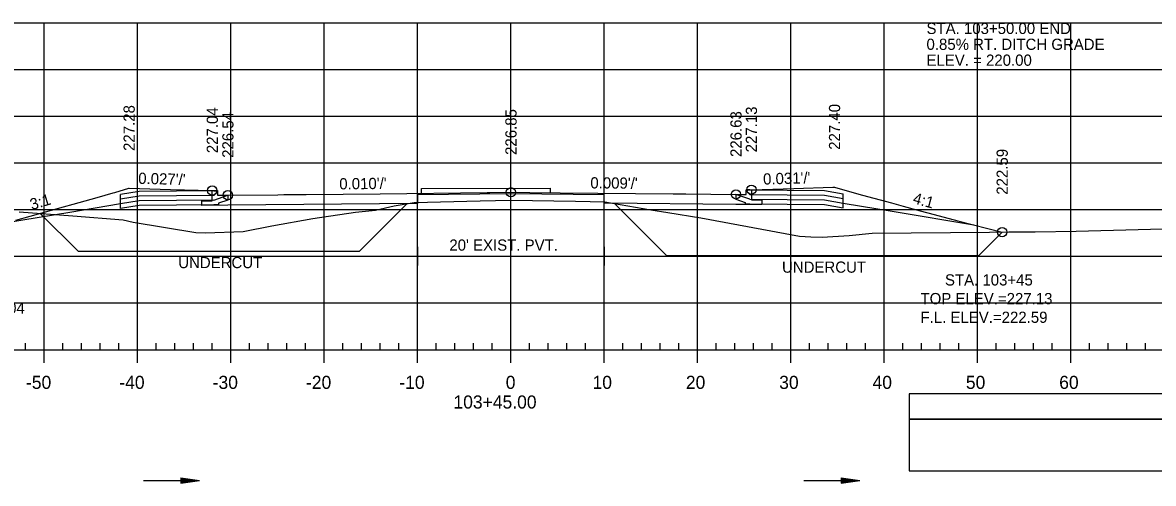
# Model space of a CAD drawing. Extents: x 1386544 to 1388153, y 379785 to 390999.
# Drawn here: x 1386832.9 to 1386954.1, y 380973.1 to 381022.4 of the extents above; entities that cross this region are included whole.
import ezdxf

# ---------------------------------------------------------------- set-up
doc = ezdxf.new("R2010")
doc.units = 0
for name, color, linetype in [('R_Alt Surface', 7, 'Continuous'), ('R_Axis', 7, 'Continuous'), ('R_Axis Annot', 7, 'Continuous'), ('R_Dimension', 7, 'Continuous'), ('R_Exist Surface', 7, 'Continuous'), ('R_Fin Surface', 7, 'Continuous'), ('R_Fin Surface Annot', 7, 'Continuous'), ('R_Grid', 7, 'Continuous'), ('R_No Plot', 7, 'Continuous'), ('R_Proposed Road', 7, 'Continuous'), ('R_Striping', 7, 'Continuous'), ('R_Water', 7, 'Continuous'), ('R_Water Annot', 7, 'Continuous')]:
    doc.layers.add(name, color=color, linetype=linetype)

msp = doc.modelspace()

# ---------------------------------------------------------------- linework, layer by layer
at = {"layer": 'R_Alt Surface'}
for points in [[(1386911, 381004.54), (1386911, 381003.44), (1386912.11, 381003.44), (1386912.11, 381002.94), (1386909.35, 381002.96), (1386895.24, 381003.08), (1386895.24, 381004), (1386885.24, 381004.09), (1386875.24, 381003.99), (1386875.24, 381003.07), (1386854.91, 381002.87), (1386852.13, 381002.84), (1386852.13, 381003.34), (1386853.24, 381003.35), (1386853.24, 381004.45)], [(1386875.24, 380998.41), (1386875.24, 380996.41)], [(1386895.24, 380998.41), (1386895.24, 380996.41)], [(1386875.24, 380997.41), (1386895.24, 380997.41)]]:
    msp.add_lwpolyline(points, dxfattribs=at)
at = {"layer": 'R_Axis'}
for p, q in [((1386740.24, 380987.41), (1387030.24, 380987.41)), ((1386833.24, 380987.41), (1386833.24, 380988.11)), ((1386835.24, 380986.01), (1386835.24, 380987.41)), ((1386837.24, 380987.41), (1386837.24, 380988.11)), ((1386839.24, 380987.41), (1386839.24, 380988.11)), ((1386841.24, 380987.41), (1386841.24, 380988.11)), ((1386843.24, 380987.41), (1386843.24, 380988.11)), ((1386845.24, 380986.01), (1386845.24, 380987.41)), ((1386847.24, 380987.41), (1386847.24, 380988.11)), ((1386849.24, 380987.41), (1386849.24, 380988.11)), ((1386851.24, 380987.41), (1386851.24, 380988.11)), ((1386853.24, 380987.41), (1386853.24, 380988.11)), ((1386855.24, 380986.01), (1386855.24, 380987.41)), ((1386857.24, 380987.41), (1386857.24, 380988.11)), ((1386859.24, 380987.41), (1386859.24, 380988.11)), ((1386861.24, 380987.41), (1386861.24, 380988.11)), ((1386863.24, 380987.41), (1386863.24, 380988.11)), ((1386865.24, 380986.01), (1386865.24, 380987.41)), ((1386867.24, 380987.41), (1386867.24, 380988.11)), ((1386869.24, 380987.41), (1386869.24, 380988.11)), ((1386871.24, 380987.41), (1386871.24, 380988.11)), ((1386873.24, 380987.41), (1386873.24, 380988.11)), ((1386875.24, 380986.01), (1386875.24, 380987.41)), ((1386877.24, 380987.41), (1386877.24, 380988.11)), ((1386879.24, 380987.41), (1386879.24, 380988.11)), ((1386881.24, 380987.41), (1386881.24, 380988.11)), ((1386883.24, 380987.41), (1386883.24, 380988.11)), ((1386885.24, 380986.01), (1386885.24, 380987.41)), ((1386887.24, 380987.41), (1386887.24, 380988.11)), ((1386889.24, 380987.41), (1386889.24, 380988.11)), ((1386891.24, 380987.41), (1386891.24, 380988.11)), ((1386893.24, 380987.41), (1386893.24, 380988.11)), ((1386895.24, 380986.01), (1386895.24, 380987.41)), ((1386897.24, 380987.41), (1386897.24, 380988.11)), ((1386899.24, 380987.41), (1386899.24, 380988.11)), ((1386901.24, 380987.41), (1386901.24, 380988.11)), ((1386903.24, 380987.41), (1386903.24, 380988.11)), ((1386905.24, 380986.01), (1386905.24, 380987.41)), ((1386907.24, 380987.41), (1386907.24, 380988.11)), ((1386909.24, 380987.41), (1386909.24, 380988.11)), ((1386911.24, 380987.41), (1386911.24, 380988.11)), ((1386913.24, 380987.41), (1386913.24, 380988.11)), ((1386915.24, 380986.01), (1386915.24, 380987.41)), ((1386917.24, 380987.41), (1386917.24, 380988.11)), ((1386919.24, 380987.41), (1386919.24, 380988.11)), ((1386921.24, 380987.41), (1386921.24, 380988.11)), ((1386923.24, 380987.41), (1386923.24, 380988.11)), ((1386925.24, 380986.01), (1386925.24, 380987.41)), ((1386927.24, 380987.41), (1386927.24, 380988.11)), ((1386929.24, 380987.41), (1386929.24, 380988.11)), ((1386931.24, 380987.41), (1386931.24, 380988.11)), ((1386933.24, 380987.41), (1386933.24, 380988.11)), ((1386935.24, 380986.01), (1386935.24, 380987.41)), ((1386937.24, 380987.41), (1386937.24, 380988.11)), ((1386939.24, 380987.41), (1386939.24, 380988.11)), ((1386941.24, 380987.41), (1386941.24, 380988.11)), ((1386943.24, 380987.41), (1386943.24, 380988.11)), ((1386945.24, 380986.01), (1386945.24, 380987.41)), ((1386947.24, 380987.41), (1386947.24, 380988.11)), ((1386949.24, 380987.41), (1386949.24, 380988.11)), ((1386951.24, 380987.41), (1386951.24, 380988.11)), ((1386953.24, 380987.41), (1386953.24, 380988.11))]:
    msp.add_line(p, q, dxfattribs=at)
at = {"layer": 'R_Dimension'}
for p, q in [((1386874.12, 381003.06), (1386869, 380997.94)), ((1386896.32, 381003.07), (1386901.95, 380997.45)), ((1386834.81, 381001.99), (1386838.87, 380997.94)), ((1386937.87, 381000), (1386935.32, 380997.45))]:
    msp.add_line(p, q, dxfattribs=at)
for points in [[(1386838.87, 380997.94), (1386869, 380997.94)], [(1386935.32, 380997.45), (1386901.95, 380997.45)]]:
    msp.add_lwpolyline(points, dxfattribs=at)
at = {"layer": 'R_Exist Surface'}
msp.add_lwpolyline([(1386832.55, 381002.16), (1386838.29, 381001.74), (1386843.68, 381001.33), (1386844.76, 381001.07), (1386851.48, 380999.94), (1386852.5, 380999.93), (1386856.53, 381000.08), (1386859.62, 381000.66), (1386864.02, 381001.45), (1386868.58, 381002.12), (1386870.74, 381002.36), (1386872.73, 381002.82), (1386874.87, 381003.18), (1386881.95, 381003.34), (1386885.21, 381003.41), (1386892.14, 381003.3), (1386895.28, 381003.25), (1386900.22, 381002.4), (1386902.06, 381002.11), (1386905.57, 381001.51), (1386916.15, 380999.56), (1386917.38, 380999.5), (1386918.57, 380999.45), (1386921.49, 380999.64), (1386923.93, 380999.87), (1386936.52, 380999.98), (1386938.59, 381000.01), (1386941.42, 381000.03), (1386945.81, 381000.11), (1386963.1, 381000.57)], dxfattribs=at)
at = {"layer": 'R_Fin Surface'}
msp.add_lwpolyline([(1386832.19, 381001.26), (1386833.73, 381001.69), (1386836.02, 381002.33), (1386839.63, 381003.35), (1386840.89, 381003.71), (1386842.61, 381004.2), (1386842.79, 381004.25), (1386844.31, 381004.69), (1386844.31, 381004.69), (1386844.33, 381004.69), (1386844.33, 381004.69), (1386848.77, 381004.57), (1386853.24, 381004.45), (1386853.27, 381004.45), (1386853.77, 381004.44), (1386853.8, 381004.44), (1386853.8, 381003.96), (1386853.8, 381003.94), (1386854.91, 381003.95), (1386860.25, 381004), (1386860.91, 381004.01), (1386862.5, 381004.02), (1386863.28, 381004.03), (1386871.23, 381004.1), (1386882.68, 381004.23), (1386882.97, 381004.23), (1386885.24, 381004.26), (1386887.25, 381004.23), (1386890.51, 381004.2), (1386902.61, 381004.09), (1386903.98, 381004.08), (1386909.35, 381004.04), (1386909.92, 381004.04), (1386910.45, 381004.03), (1386910.45, 381004.5), (1386910.45, 381004.53), (1386910.47, 381004.53), (1386910.51, 381004.53), (1386910.98, 381004.54), (1386911, 381004.54), (1386915.54, 381004.67), (1386919.74, 381004.8), (1386919.77, 381004.8), (1386919.91, 381004.81), (1386921.27, 381004.43), (1386922.9, 381003.97), (1386926, 381003.12), (1386927.26, 381002.78), (1386929.07, 381002.29), (1386930.58, 381001.88), (1386933.12, 381001.22), (1386937.87, 381000)], dxfattribs=at)
at = {"layer": 'R_Grid'}
for p, q in [((1386740.24, 381022.41), (1387030.24, 381022.41)), ((1386835.24, 380987.41), (1386835.24, 381022.41)), ((1386845.24, 380987.41), (1386845.24, 381022.41)), ((1386855.24, 380987.41), (1386855.24, 381022.41)), ((1386865.24, 380987.41), (1386865.24, 381022.41)), ((1386875.24, 380987.41), (1386875.24, 381022.41)), ((1386885.24, 380987.41), (1386885.24, 381022.41)), ((1386895.24, 380987.41), (1386895.24, 381022.41)), ((1386905.24, 380987.41), (1386905.24, 381022.41)), ((1386915.24, 380987.41), (1386915.24, 381022.41)), ((1386925.24, 380987.41), (1386925.24, 381022.41)), ((1386935.24, 380987.41), (1386935.24, 381022.41)), ((1386945.24, 380987.41), (1386945.24, 381022.41)), ((1386740.24, 381017.41), (1387030.24, 381017.41)), ((1386740.24, 381012.41), (1387030.24, 381012.41)), ((1386740.24, 381007.41), (1387030.24, 381007.41)), ((1386740.24, 381002.41), (1387030.24, 381002.41)), ((1386740.24, 380997.41), (1387030.24, 380997.41)), ((1386740.24, 380992.41), (1387030.24, 380992.41)), ((1386740.24, 380987.41), (1387030.24, 380987.41))]:
    msp.add_line(p, q, dxfattribs=at)
at = {"layer": 'R_No Plot'}
for centre in [(1386853.24, 381004.45), (1386854.91, 381003.95), (1386885.24, 381004.26), (1386909.35, 381004.04), (1386911, 381004.54), (1386937.87, 381000)]:
    msp.add_circle(centre, 0.5, dxfattribs=at)
at = {"layer": 'R_Proposed Road'}
for p, q in [((1386875.64, 381004.65), (1386889.46, 381004.71)), ((1386875.64, 381004.15), (1386875.64, 381004.65)), ((1386889.46, 381004.21), (1386889.46, 381004.71))]:
    msp.add_line(p, q, dxfattribs=at)
at = {"layer": 'R_Striping'}
for points in [[(1386927.92, 380979.97), (1386959.26, 380979.97), (1386959.26, 380982.67), (1386927.92, 380982.67)], [(1386927.92, 380974.45), (1386959.26, 380974.45), (1386959.26, 380979.97), (1386927.92, 380979.97)]]:
    msp.add_lwpolyline(points, close=True, dxfattribs=at)
at = {"layer": 'R_Water'}
for p, q in [((1386845.41, 381004.35), (1386843.41, 381004.02)), ((1386853.41, 381004.43), (1386845.41, 381004.35)), ((1386910.85, 381004.52), (1386918.85, 381004.44)), ((1386918.85, 381004.44), (1386920.84, 381004.11)), ((1386843.41, 381003.02), (1386837.97, 381002.11)), ((1386843.41, 381002.52), (1386843.41, 381004.02)), ((1386845.41, 381003.85), (1386843.41, 381003.52)), ((1386845.41, 381003.35), (1386843.41, 381003.02)), ((1386853.41, 381003.93), (1386845.41, 381003.85)), ((1386853.41, 381003.43), (1386845.41, 381003.35)), ((1386910.85, 381004.02), (1386918.85, 381003.94)), ((1386910.85, 381003.52), (1386918.85, 381003.44)), ((1386910.85, 381003.02), (1386918.85, 381002.94)), ((1386918.85, 381003.94), (1386920.85, 381003.61)), ((1386918.85, 381003.44), (1386920.85, 381003.11)), ((1386918.85, 381002.94), (1386920.85, 381002.61)), ((1386920.85, 381002.61), (1386920.85, 381004.11)), ((1386920.85, 381003.11), (1386926.28, 381002.2)), ((1386845.41, 381002.86), (1386843.41, 381002.52)), ((1386853.41, 381002.93), (1386845.41, 381002.86)), ((1386845.88, 380973.4), (1386851.88, 380973.4)), ((1386849.88, 380973.7), (1386851.88, 380973.4)), ((1386849.88, 380973.7), (1386849.88, 380973.1)), ((1386849.88, 380973.7), (1386851.88, 380973.4)), ((1386849.88, 380973.7), (1386849.88, 380973.1)), ((1386849.88, 380973.65), (1386851.55, 380973.4)), ((1386849.88, 380973.65), (1386851.55, 380973.4)), ((1386849.88, 380973.59), (1386851.21, 380973.4)), ((1386849.88, 380973.59), (1386851.21, 380973.4)), ((1386849.88, 380973.54), (1386850.87, 380973.4)), ((1386849.88, 380973.54), (1386850.87, 380973.4)), ((1386849.88, 380973.49), (1386850.53, 380973.4)), ((1386849.88, 380973.49), (1386850.53, 380973.4)), ((1386849.88, 380973.44), (1386850.2, 380973.4)), ((1386849.88, 380973.44), (1386850.2, 380973.4)), ((1386849.88, 380973.1), (1386851.88, 380973.4)), ((1386849.88, 380973.3), (1386850.53, 380973.4)), ((1386849.88, 380973.2), (1386851.21, 380973.4)), ((1386849.88, 380973.15), (1386851.55, 380973.4)), ((1386849.88, 380973.25), (1386850.87, 380973.4)), ((1386849.88, 380973.35), (1386850.2, 380973.4)), ((1386849.88, 380973.1), (1386851.88, 380973.4)), ((1386849.88, 380973.3), (1386850.53, 380973.4)), ((1386849.88, 380973.2), (1386851.21, 380973.4)), ((1386849.88, 380973.15), (1386851.55, 380973.4)), ((1386849.88, 380973.25), (1386850.87, 380973.4)), ((1386849.88, 380973.35), (1386850.2, 380973.4)), ((1386916.61, 380973.4), (1386922.61, 380973.4)), ((1386920.61, 380973.7), (1386922.61, 380973.4)), ((1386920.61, 380973.7), (1386920.61, 380973.1)), ((1386920.61, 380973.7), (1386922.61, 380973.4)), ((1386920.61, 380973.7), (1386920.61, 380973.1)), ((1386920.61, 380973.65), (1386922.28, 380973.4)), ((1386920.61, 380973.65), (1386922.28, 380973.4)), ((1386920.61, 380973.59), (1386921.94, 380973.4)), ((1386920.61, 380973.59), (1386921.94, 380973.4)), ((1386920.61, 380973.54), (1386921.6, 380973.4)), ((1386920.61, 380973.54), (1386921.6, 380973.4)), ((1386920.61, 380973.49), (1386921.26, 380973.4)), ((1386920.61, 380973.49), (1386921.26, 380973.4)), ((1386920.61, 380973.44), (1386920.93, 380973.4)), ((1386920.61, 380973.44), (1386920.93, 380973.4)), ((1386920.61, 380973.1), (1386922.61, 380973.4)), ((1386920.61, 380973.3), (1386921.26, 380973.4)), ((1386920.61, 380973.2), (1386921.94, 380973.4)), ((1386920.61, 380973.15), (1386922.28, 380973.4)), ((1386920.61, 380973.25), (1386921.6, 380973.4)), ((1386920.61, 380973.35), (1386920.93, 380973.4)), ((1386920.61, 380973.1), (1386922.61, 380973.4)), ((1386920.61, 380973.3), (1386921.26, 380973.4)), ((1386920.61, 380973.2), (1386921.94, 380973.4)), ((1386920.61, 380973.15), (1386922.28, 380973.4)), ((1386920.61, 380973.25), (1386921.6, 380973.4)), ((1386920.61, 380973.35), (1386920.93, 380973.4))]:
    msp.add_line(p, q, dxfattribs=at)
for points in [[(1386853.41, 381004.43), (1386853.66, 381004.43), (1386853.74, 381004.27), (1386853.41, 381003.93)], [(1386910.85, 381004.52), (1386910.6, 381004.52), (1386910.52, 381004.35), (1386910.85, 381004.02)], [(1386853.41, 381003.43), (1386854.91, 381003.95), (1386854.91, 381003.42), (1386853.91, 381003.08), (1386853.91, 381002.93), (1386853.41, 381002.93)], [(1386910.85, 381003.52), (1386909.35, 381004.04), (1386909.35, 381003.51), (1386910.35, 381003.16), (1386910.35, 381003.02), (1386910.85, 381003.02)], [(1386837.97, 381002.11), (1386837.97, 381002.11), (1386831.18, 381000.98)], [(1386926.28, 381002.2), (1386926.28, 381002.2), (1386934.85, 381000.77)]]:
    msp.add_lwpolyline(points, dxfattribs=at)

# ---------------------------------------------------------------- texts
at = {"layer": 'R_Axis Annot'}
for s, p in [('-50', (1386833.28, 380983.21)), ('-40', (1386843.28, 380983.21)), ('-30', (1386853.28, 380983.21)), ('-20', (1386863.28, 380983.21)), ('-10', (1386873.28, 380983.21)), ('0', (1386884.68, 380983.21)), ('10', (1386893.98, 380983.21)), ('20', (1386903.98, 380983.21)), ('30', (1386913.98, 380983.21)), ('40', (1386923.98, 380983.21)), ('50', (1386933.98, 380983.21)), ('60', (1386943.98, 380983.21)), ('103+45.00', (1386879.08, 380981.11))]:
    msp.add_text(s, height=1.4, dxfattribs=at).set_placement(p)
at = {"layer": 'R_Dimension'}
for p in [(1386849.59, 380996.14), (1386914.28, 380995.65)]:
    msp.add_text('UNDERCUT', height=1.2, dxfattribs=at).set_placement(p)
at = {"layer": 'R_Fin Surface Annot'}
for s, p in [('STA. 103+50.00 END ', (1386929.76, 381021.21)), ('0.85% RT. DITCH GRADE', (1386929.76, 381019.51)), ('ELEV. = 220.00', (1386929.76, 381017.81))]:
    msp.add_text(s, height=1.2, dxfattribs=at).set_placement(p)
for s, rotation, p in [('227.28', 90, (1386844.93, 381008.69)), ('227.04', 90, (1386853.84, 381008.45)), ('226.54', 90, (1386855.51, 381007.95)), ('226.85', 90, (1386885.84, 381008.26)), ('226.63', 90, (1386909.95, 381008.04)), ('227.13', 90, (1386911.6, 381008.54)), ('227.40', 90, (1386920.51, 381008.81)), ('222.59', 90, (1386938.47, 381004)), ("0.027'/'", 358.4311, (1386845.29, 381005.17)), ("0.010'/'", 0.5718, (1386866.85, 381004.57)), ("0.009'/'", 359.4852, (1386893.74, 381004.68)), ("0.031'/'", 1.7475, (1386912.27, 381005.08)), ('3:1', 16.7668, (1386833.91, 381002.35)), ('4:1', 344.9995, (1386928.22, 381003.1))]:
    msp.add_text(s, height=1.2, rotation=rotation, dxfattribs=at).set_placement(p)
at = {"layer": 'R_No Plot'}
for p in [(1386844.29, 381004.64), (1386919.86, 381004.76)]:
    msp.add_text('+', height=0.1, dxfattribs=at).set_placement(p)
at = {"layer": 'R_Water'}
msp.add_text("20' EXIST. PVT.", height=1.2, dxfattribs=at).set_placement((1386878.64, 380998.01))
at = {"layer": 'R_Water Annot'}
for s, p in [('STA. 103+45', (1386931.74, 380994.28)), ('TOP ELEV.=227.13', (1386929.12, 380992.28)), ('TOP ELEV.=227.04', (1386819.01, 380991.27)), ('F.L. ELEV.=222.59', (1386929.12, 380990.28))]:
    msp.add_text(s, height=1.2, dxfattribs=at).set_placement(p)

doc.saveas('drawing.dxf')
